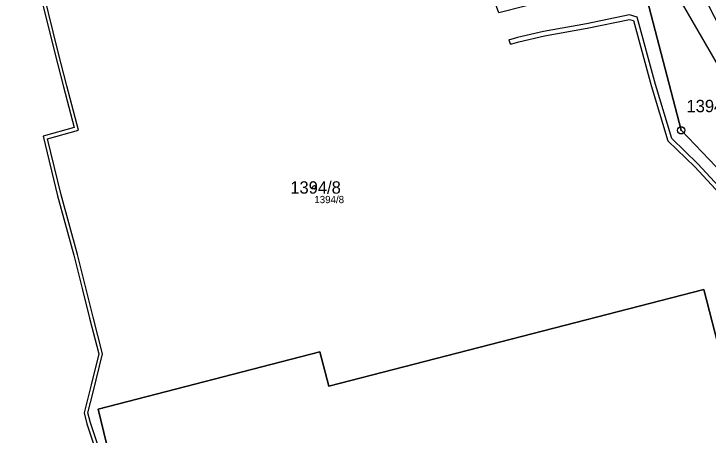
# Model space of a CAD drawing. Extents: x -653098 to -649479, y -997642 to -992666.
# Drawn here: x -650349.5 to -650254, y -995157.1 to -995099.2 of the extents above; entities that cross this region are included whole.
import ezdxf

# ---------------------------------------------------------------- set-up
doc = ezdxf.new("R2010")
doc.units = 0
for name, color, linetype in [('Definiční body', 7, 'Continuous'), ('Hranice parcel', 7, 'Continuous'), ('Parcelní čísla', 7, 'Continuous'), ('Polygon budovy', 7, 'Continuous'), ('Polygon parcely', 7, 'Continuous'), ('Poz předměty', 7, 'Continuous'), ('Věcná břemena k části', 7, 'Continuous'), ('Značky bodu BP', 7, 'Continuous')]:
    doc.layers.add(name, color=color, linetype=linetype)

msp = doc.modelspace()

# ---------------------------------------------------------------- linework, layer by layer
at = {"layer": 'Definiční body'}
msp.add_circle((-650308.14, -995123.04), 0.25, dxfattribs=at)
at = {"layer": 'Hranice parcel'}
for points in [[(-650233.51, -995137.81), (-650235.54, -995138.34), (-650257.7, -995115.18), (-650263.17, -995094.01)], [(-650241.67, -995187.11), (-650323.83, -995208.31), (-650336.73, -995158.24), (-650337.87, -995153.51), (-650307.38, -995145.64), (-650306.15, -995150.35), (-650254.58, -995137.05), (-650248.11, -995162.14), (-650226.6, -995156.61), (-650224.31, -995161.46), (-650246.8, -995167.22), (-650241.67, -995187.11)]]:
    msp.add_lwpolyline(points, dxfattribs=at)
at = {"layer": 'Polygon budovy'}
msp.add_lwpolyline([(-650337.87, -995153.51), (-650336.73, -995158.24), (-650323.83, -995208.31), (-650241.67, -995187.11), (-650246.8, -995167.22), (-650224.31, -995161.46), (-650226.6, -995156.61), (-650248.11, -995162.14), (-650254.58, -995137.05), (-650306.15, -995150.35), (-650307.38, -995145.64)], close=True, dxfattribs=at)
at = {"layer": 'Polygon parcely'}
for points in [[(-650264.82, -995076.6), (-650265.01, -995076.68), (-650266.85, -995079.77), (-650263.17, -995094.01), (-650257.7, -995115.18), (-650235.54, -995138.34), (-650233.51, -995137.81)], [(-650241.67, -995187.11), (-650246.8, -995167.22), (-650224.31, -995161.46), (-650226.6, -995156.61), (-650248.11, -995162.14), (-650254.58, -995137.05), (-650306.15, -995150.35), (-650307.38, -995145.64), (-650337.87, -995153.51), (-650336.73, -995158.24), (-650323.83, -995208.31)], [(-650241.67, -995187.11), (-650323.83, -995208.31), (-650336.73, -995158.24), (-650337.87, -995153.51), (-650307.38, -995145.64), (-650306.15, -995150.35), (-650254.58, -995137.05), (-650248.11, -995162.14), (-650226.6, -995156.61), (-650224.31, -995161.46), (-650246.8, -995167.22)]]:
    msp.add_lwpolyline(points, close=True, dxfattribs=at)
msp.add_lwpolyline([(-650218.97, -995166.96), (-650225.09, -995154.23), (-650233.51, -995137.81), (-650235.54, -995138.34), (-650257.7, -995115.18), (-650263.17, -995094.01), (-650282.75, -995099.03), (-650283.62, -995096.64), (-650285.12, -995092.5), (-650287.83, -995093.54), (-650300.96, -995085.72), (-650334.06, -995092.53), (-650356.76, -995097.87), (-650356.59, -995098.53), (-650353.21, -995111.89), (-650362.32, -995114.42), (-650362.23, -995114.8), (-650353.56, -995149.53), (-650341.36, -995198.39)], dxfattribs=at)
at = {"layer": 'Poz předměty'}
msp.add_line((-650232.25, -995141.44), (-650269.78, -995076.6), dxfattribs=at)
at = {"layer": 'Věcná břemena k části'}
for points in [[(-650345.83, -995096.43), (-650343.85, -995104.57), (-650342.65, -995109.18), (-650341.17, -995114.81), (-650345.42, -995115.99), (-650343.44, -995124.18), (-650341.21, -995132.36), (-650340.03, -995137.1), (-650339.05, -995141), (-650337.8, -995145.91), (-650338.84, -995150.17), (-650339.79, -995154.05), (-650339.42, -995155.54), (-650338.36, -995158.72)], [(-650337.88, -995158.58), (-650338.94, -995155.4), (-650339.27, -995154.05), (-650338.57, -995151.19), (-650337.28, -995145.91), (-650338.57, -995140.88), (-650339.67, -995136.46), (-650340.73, -995132.24), (-650342.96, -995124.06), (-650344.82, -995116.35), (-650340.57, -995115.15), (-650342.16, -995109.05), (-650343.37, -995104.45), (-650345.37, -995096.19)], [(-650246.18, -995129.72), (-650255.41, -995119.77), (-650258.99, -995116.3), (-650261.24, -995108.87), (-650263.76, -995099.6), (-650264.78, -995099.31), (-650270.72, -995100.55), (-650276.62, -995101.59), (-650280.19, -995102.42), (-650281.1, -995102.69), (-650281.41, -995102.72), (-650281.2, -995103.31), (-650280.98, -995103.29), (-650280.03, -995103), (-650276.5, -995102.17), (-650270.6, -995101.13), (-650264.8, -995099.93), (-650264.24, -995100.08), (-650261.82, -995109.03), (-650259.51, -995116.62), (-650255.83, -995120.19), (-650246.64, -995130.12)]]:
    msp.add_lwpolyline(points, dxfattribs=at)
at = {"layer": 'Značky bodu BP'}
for radius in [0.5, 0.0303]:
    msp.add_circle((-650257.7, -995115.18), radius, dxfattribs=at)

# ---------------------------------------------------------------- texts
at = {"layer": 'Definiční body'}
msp.add_text('1394/8', height=1, dxfattribs=at).set_placement((-650308.14, -995125.196))
at = {"layer": 'Parcelní čísla'}
for s, p in [('1394/16', (-650256.958, -995112.69)), ('1394/8', (-650311.445, -995123.89))]:
    msp.add_text(s, height=1.7, dxfattribs=at).set_placement(p)

doc.saveas('drawing.dxf')
